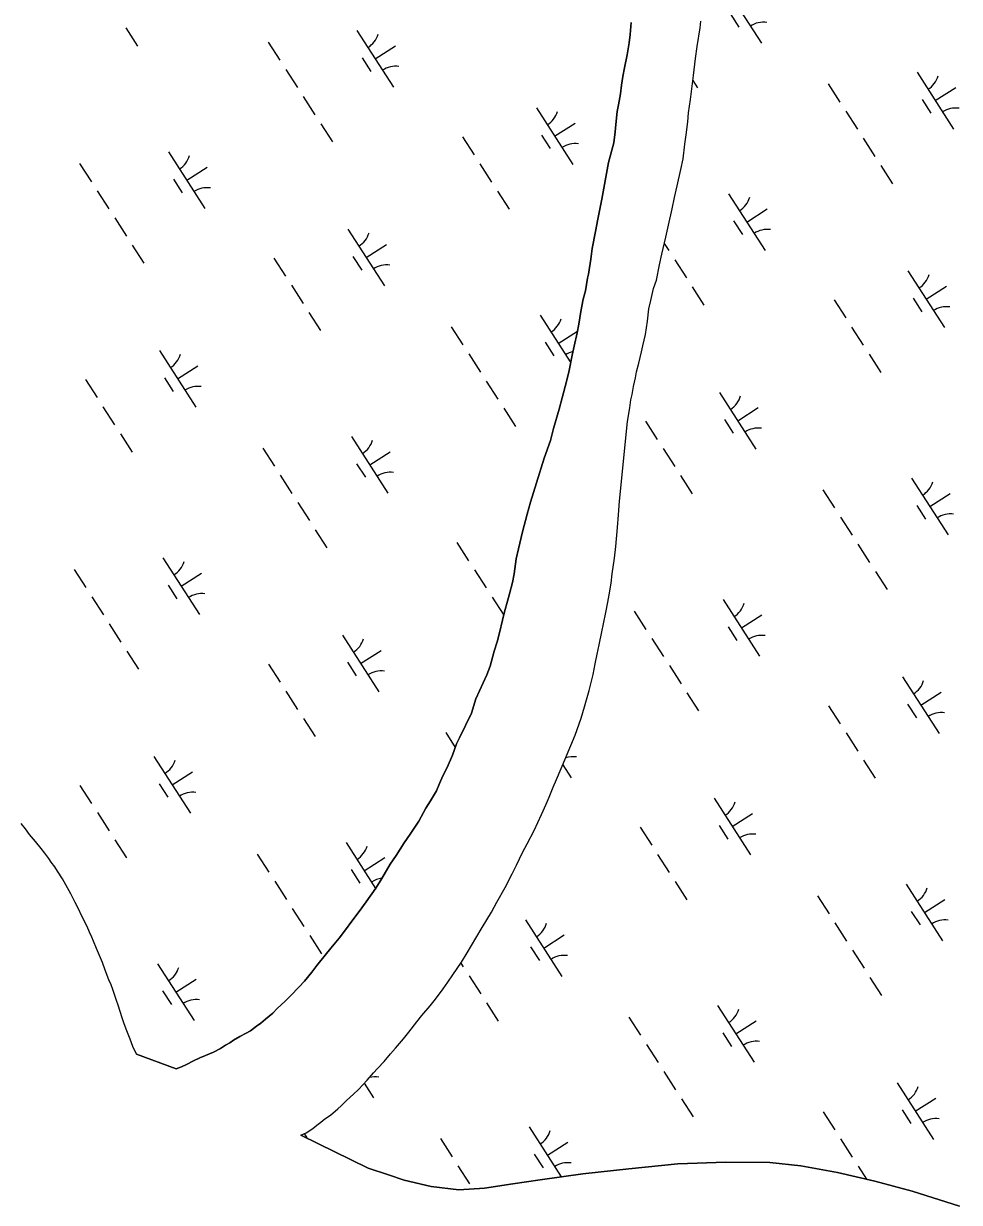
# Model space of a CAD drawing. Extents: x 3937982 to 3958556, y 219448 to 241894.
# Drawn here: x 3952246 to 3952940, y 226524 to 227398 of the extents above; entities that cross this region are included whole.
import ezdxf

# ---------------------------------------------------------------- set-up
doc = ezdxf.new("R2010")
doc.units = 0
doc.layers.add('V-TOPO-SHOR', color=7, linetype='Continuous')
doc.layers.add('V-WETL-SWMP', color=7, linetype='Continuous')

msp = doc.modelspace()

# ---------------------------------------------------------------- linework, layer by layer
at = {"layer": 'V-TOPO-SHOR'}
for points in [[(3952687.382, 227338.149), (3952688.904, 227346.318), (3952689.846, 227352.931), (3952690.79, 227359.347), (3952691.929, 227365.766), (3952694.026, 227375.297), (3952695.347, 227384.243), (3952696.098, 227390.27), (3952696.836, 227399.214)], [(3952737.677, 227315.866), (3952738.996, 227325.59), (3952739.549, 227332.396), (3952740.868, 227342.118), (3952742.185, 227352.034), (3952743.123, 227360.007), (3952744.622, 227372.645), (3952745.945, 227381.593), (3952748.021, 227395.398), (3952748.585, 227400.26)], [(3952359.309, 226623.29), (3952363.19, 226624.666), (3952367.069, 226626.434), (3952372.109, 226629.176), (3952376.959, 226631.529), (3952381.032, 226633.1), (3952387.045, 226635.654), (3952392.282, 226638.396), (3952395.964, 226640.745), (3952399.067, 226642.508), (3952401.973, 226644.464), (3952406.626, 226647.205), (3952411.279, 226649.75), (3952414.38, 226651.514), (3952418.836, 226654.837), (3952422.129, 226657.182), (3952425.615, 226660.113), (3952431.036, 226664.606), (3952434.327, 226667.924), (3952440.133, 226673.392), (3952444.196, 226677.49), (3952450.582, 226684.126), (3952454.451, 226688.419), (3952460.056, 226695.05), (3952463.728, 226699.924), (3952469.915, 226707.53), (3952474.169, 226712.796), (3952480.356, 226720.208), (3952484.219, 226725.473), (3952490.401, 226733.855), (3952495.038, 226740.096), (3952500.256, 226747.114), (3952507.404, 226757.252), (3952511.842, 226764.461), (3952518.209, 226775.178), (3952522.459, 226781.414), (3952528.441, 226790.964), (3952532.883, 226797.397), (3952539.254, 226806.947), (3952544.655, 226816.687), (3952547.936, 226822.143), (3952552.374, 226829.546), (3952554.682, 226835), (3952557.185, 226840.646), (3952560.267, 226846.684), (3952564.308, 226856.031), (3952567.382, 226864.399), (3952569.501, 226868.686), (3952578.556, 226887.185), (3952581.619, 226897.693), (3952589.899, 226915.609), (3952592.203, 226922.034), (3952595.265, 226933.124), (3952597.567, 226939.935), (3952599.093, 226946.745), (3952601.385, 226956.084), (3952602.912, 226962.115), (3952605.21, 226970.092), (3952606.742, 226975.542), (3952608.843, 226984.101), (3952609.98, 226990.519), (3952611.489, 227001.408), (3952613.398, 227008.996), (3952616.261, 227021.448), (3952619.702, 227034.678), (3952622.19, 227043.63), (3952626.598, 227057.835), (3952632.35, 227076.127), (3952636.958, 227089.169), (3952639.25, 227098.119), (3952643.465, 227112.518), (3952645.761, 227120.884), (3952649.011, 227133.144), (3952650.92, 227141.121), (3952653.203, 227152.596), (3952654.729, 227159.211), (3952656.824, 227169.131), (3952657.963, 227175.55), (3952659.671, 227184.884), (3952661.381, 227194.027), (3952662.909, 227200.253), (3952664.617, 227209.587), (3952665.188, 227212.7), (3952666.888, 227223.784), (3952668.02, 227231.757), (3952670.492, 227244.207), (3952672.202, 227253.349), (3952675.248, 227268.326), (3952678.09, 227284.663), (3952680.181, 227295.556), (3952684.007, 227309.954), (3952685.138, 227318.316), (3952685.502, 227323.565), (3952686.626, 227333.287), (3952687.382, 227338.149)], [(3952451.891, 226574.177), (3952455.77, 226575.942), (3952460.81, 226579.074), (3952463.714, 226581.419), (3952466.618, 226583.764), (3952469.719, 226586.109), (3952473.786, 226589.041), (3952479.207, 226593.729), (3952481.724, 226595.878), (3952485.789, 226599.781), (3952490.823, 226604.469), (3952494.499, 226607.981), (3952497.789, 226611.494), (3952501.078, 226615.008), (3952505.718, 226620.273), (3952508.815, 226623.591), (3952513.65, 226628.861), (3952518.291, 226634.321), (3952521.965, 226638.613), (3952527.96, 226645.636), (3952531.824, 226650.51), (3952537.817, 226658.116), (3952541.683, 226662.796), (3952547.678, 226670.013), (3952551.737, 226675.084), (3952557.338, 226682.688), (3952560.818, 226687.56), (3952564.486, 226693.018), (3952571.054, 226702.376), (3952575.297, 226709.39), (3952581.664, 226720.302), (3952586.295, 226728.094), (3952593.244, 226739.397), (3952597.293, 226746.801), (3952603.463, 226757.711), (3952608.667, 226767.84), (3952611.75, 226774.265), (3952616.177, 226783.806), (3952619.649, 226790.237), (3952624.855, 226799.975), (3952627.742, 226806.013), (3952630.438, 226811.856), (3952633.903, 226819.644), (3952636.018, 226824.707), (3952639.094, 226832.299), (3952641.403, 226837.943), (3952645.06, 226845.928), (3952647.753, 226852.353), (3952652.177, 226863.062), (3952655.255, 226870.654), (3952659.863, 226883.306), (3952662.356, 226891.674), (3952665.8, 226903.934), (3952668.663, 226915.8), (3952670.183, 226923.775), (3952671.709, 226930.779), (3952673.04, 226937.781), (3952675.135, 226947.312), (3952676.47, 226953.344), (3952678.183, 226961.708), (3952679.704, 226969.294), (3952680.652, 226974.934), (3952681.975, 226983.49), (3952682.918, 226990.296), (3952684.423, 227001.963), (3952685.549, 227010.714), (3952686.85, 227024.712), (3952687.587, 227034.043), (3952688.32, 227044.349), (3952694.089, 227103.454), (3952695.795, 227113.567), (3952696.742, 227119.402), (3952697.696, 227123.293), (3952698.642, 227129.32), (3952700.17, 227135.741), (3952700.928, 227140.216), (3952702.648, 227146.636), (3952704.557, 227155), (3952705.509, 227159.475), (3952707.416, 227167.841), (3952709.122, 227177.759), (3952710.054, 227186.898), (3952711.387, 227193.121), (3952713.488, 227202.071), (3952715.597, 227208.299), (3952717.881, 227219.582), (3952719.595, 227227.557), (3952722.651, 227240.203), (3952724.555, 227248.956), (3952727.419, 227261.211), (3952729.131, 227269.575), (3952731.037, 227278.136), (3952733.706, 227290.197), (3952735.42, 227298.172), (3952736.735, 227309.061), (3952737.677, 227315.866)], [(3952329.865, 226634.296), (3952327.121, 226639.92), (3952325.152, 226645.353), (3952322.601, 226651.561), (3952320.829, 226656.607), (3952319.453, 226660.488), (3952317.483, 226666.505), (3952316.496, 226669.802), (3952314.726, 226674.654), (3952313.741, 226677.761), (3952312.363, 226682.029), (3952310.986, 226685.523), (3952309.416, 226689.402), (3952306.663, 226696.385), (3952304.695, 226702.208), (3952301.75, 226709.191), (3952300.181, 226712.489), (3952298.02, 226717.922), (3952296.646, 226721.025), (3952295.075, 226724.711), (3952293.308, 226728.979), (3952289.585, 226735.959), (3952286.251, 226742.94), (3952284.291, 226746.625), (3952281.153, 226753.025), (3952277.432, 226759.812), (3952274.886, 226764.27), (3952271.364, 226769.89), (3952269.213, 226772.991), (3952266.672, 226776.673), (3952264.91, 226779.387), (3952261.783, 226783.259), (3952259.047, 226786.745), (3952254.945, 226791.976), (3952250.452, 226797.202), (3952247.519, 226801.272), (3952244.392, 226805.339)], [(3952329.865, 226634.296), (3952359.309, 226623.29)], [(3952451.891, 226574.177), (3952501.692, 226549.511), (3952516.798, 226544.659), (3952528.521, 226540.827), (3952548.569, 226536.006), (3952569.122, 226533.526), (3952588.093, 226534.677), (3952609.132, 226537.921), (3952629.395, 226540.899), (3952661.086, 226545.507), (3952695.122, 226549.085), (3952731.498, 226552.937), (3952767.109, 226554.186), (3952799.869, 226553.861), (3952822.761, 226551.395), (3952850.09, 226546.355), (3952877.684, 226540.016), (3952905.285, 226532.639), (3952940.449, 226521.406)]]:
    msp.add_lwpolyline(points, dxfattribs=at)
at = {"layer": 'V-WETL-SWMP'}
for p, q in [((3952766.443, 227426.039), (3952793.506, 227383.995)), ((3952770.239, 227405.886), (3952776.734, 227395.796)), ((3952321.995, 227395.239), (3952330.655, 227381.785)), ((3952493.447, 227393.308), (3952520.509, 227351.264)), ((3952427.582, 227384.713), (3952436.242, 227371.259)), ((3952506.978, 227372.286), (3952522.113, 227382.028)), ((3952497.243, 227373.155), (3952503.738, 227363.065)), ((3952440.572, 227364.532), (3952449.232, 227351.078)), ((3952909.009, 227362.348), (3952936.071, 227320.305)), ((3952742.687, 227356.309), (3952746.217, 227350.826)), ((3952843.144, 227353.753), (3952851.804, 227340.3)), ((3952453.562, 227344.351), (3952462.221, 227330.897)), ((3952922.54, 227341.327), (3952937.676, 227351.069)), ((3952626.576, 227336.009), (3952653.638, 227293.966)), ((3952912.805, 227342.196), (3952919.3, 227332.106)), ((3952856.134, 227333.573), (3952864.794, 227320.119)), ((3952466.551, 227324.171), (3952475.211, 227310.717)), ((3952640.107, 227314.987), (3952655.243, 227324.73)), ((3952571.71, 227314.612), (3952580.37, 227301.158)), ((3952630.372, 227315.857), (3952636.867, 227305.766)), ((3952869.124, 227313.392), (3952877.784, 227299.938)), ((3952353.579, 227303.278), (3952380.642, 227261.235)), ((3952287.714, 227294.683), (3952296.374, 227281.229)), ((3952367.111, 227282.257), (3952382.246, 227291.999)), ((3952584.7, 227294.431), (3952593.36, 227280.977)), ((3952882.114, 227293.211), (3952890.774, 227279.757)), ((3952357.375, 227283.126), (3952363.87, 227273.035)), ((3952300.704, 227274.502), (3952309.364, 227261.049)), ((3952597.69, 227274.251), (3952606.35, 227260.797)), ((3952769.142, 227272.319), (3952796.204, 227230.276)), ((3952782.673, 227251.297), (3952797.809, 227261.04)), ((3952313.694, 227254.322), (3952322.354, 227240.868)), ((3952772.938, 227252.167), (3952779.433, 227242.076)), ((3952486.709, 227245.98), (3952513.771, 227203.936)), ((3952326.684, 227234.141), (3952335.344, 227220.687)), ((3952500.24, 227224.958), (3952515.375, 227234.7)), ((3952721.495, 227235.42), (3952724.927, 227230.089)), ((3952431.843, 227224.582), (3952440.503, 227211.129)), ((3952490.505, 227225.827), (3952497, 227215.737)), ((3952729.257, 227223.362), (3952737.917, 227209.909)), ((3952902.271, 227215.02), (3952929.333, 227172.977)), ((3952444.833, 227204.402), (3952453.492, 227190.948)), ((3952742.247, 227203.182), (3952750.906, 227189.728)), ((3952915.802, 227193.999), (3952930.938, 227203.741)), ((3952847.405, 227193.623), (3952856.065, 227180.169)), ((3952906.067, 227194.868), (3952912.562, 227184.778)), ((3952457.822, 227184.221), (3952466.482, 227170.767)), ((3952629.275, 227182.289), (3952652.066, 227146.881)), ((3952563.41, 227173.694), (3952572.069, 227160.241)), ((3952642.806, 227161.268), (3952657.056, 227170.441)), ((3952860.395, 227173.443), (3952869.055, 227159.989)), ((3952633.071, 227162.137), (3952639.565, 227152.047)), ((3952346.841, 227155.95), (3952373.904, 227113.907)), ((3952576.399, 227153.514), (3952585.059, 227140.06)), ((3952873.385, 227153.262), (3952882.045, 227139.808)), ((3952360.373, 227134.928), (3952375.508, 227144.671)), ((3952291.975, 227134.553), (3952300.635, 227121.099)), ((3952350.637, 227135.798), (3952357.132, 227125.707)), ((3952589.389, 227133.333), (3952598.049, 227119.879)), ((3952762.404, 227124.991), (3952789.466, 227082.948)), ((3952304.965, 227114.372), (3952313.625, 227100.918)), ((3952602.379, 227113.152), (3952611.039, 227099.698)), ((3952775.935, 227103.969), (3952791.07, 227113.712)), ((3952707.538, 227103.594), (3952716.198, 227090.14)), ((3952766.2, 227104.838), (3952772.695, 227094.748)), ((3952317.955, 227094.192), (3952326.615, 227080.738)), ((3952489.407, 227092.26), (3952516.47, 227050.217)), ((3952423.542, 227083.665), (3952432.202, 227070.211)), ((3952720.528, 227083.413), (3952729.188, 227069.959)), ((3952502.938, 227071.238), (3952518.074, 227080.981)), ((3952493.203, 227072.107), (3952499.698, 227062.017)), ((3952436.532, 227063.484), (3952445.192, 227050.03)), ((3952733.518, 227063.232), (3952742.177, 227049.778)), ((3952904.97, 227061.301), (3952932.032, 227019.257)), ((3952839.105, 227052.706), (3952847.765, 227039.252)), ((3952918.501, 227040.279), (3952933.636, 227050.021)), ((3952449.522, 227043.303), (3952458.182, 227029.85)), ((3952908.766, 227041.148), (3952915.261, 227031.058)), ((3952852.095, 227032.525), (3952860.754, 227019.071)), ((3952462.512, 227023.123), (3952471.172, 227009.669)), ((3952567.67, 227013.564), (3952576.33, 227000.11)), ((3952865.084, 227012.344), (3952873.744, 226998.89)), ((3952349.54, 227002.23), (3952376.602, 226960.187)), ((3952283.675, 226993.635), (3952292.335, 226980.182)), ((3952363.071, 226981.209), (3952378.207, 226990.951)), ((3952580.66, 226993.383), (3952589.32, 226979.93)), ((3952878.074, 226992.163), (3952886.734, 226978.71)), ((3952353.336, 226982.078), (3952359.831, 226971.988)), ((3952296.665, 226973.455), (3952305.325, 226960.001)), ((3952593.65, 226973.203), (3952602.31, 226959.749)), ((3952765.102, 226971.271), (3952792.165, 226929.228)), ((3952699.237, 226962.676), (3952707.897, 226949.222)), ((3952778.634, 226950.25), (3952793.769, 226959.992)), ((3952309.655, 226953.274), (3952318.315, 226939.82)), ((3952768.898, 226951.119), (3952775.393, 226941.028)), ((3952482.669, 226944.932), (3952509.732, 226902.889)), ((3952712.227, 226942.495), (3952720.887, 226929.042)), ((3952322.645, 226933.093), (3952331.305, 226919.639)), ((3952496.2, 226923.91), (3952511.336, 226933.653)), ((3952486.465, 226924.779), (3952492.96, 226914.689)), ((3952427.803, 226923.535), (3952436.463, 226910.081)), ((3952725.217, 226922.315), (3952733.877, 226908.861)), ((3952898.232, 226913.973), (3952925.294, 226871.929)), ((3952440.793, 226903.354), (3952449.453, 226889.9)), ((3952738.207, 226902.134), (3952746.867, 226888.68)), ((3952911.763, 226892.951), (3952926.898, 226902.693)), ((3952843.366, 226892.575), (3952852.026, 226879.122)), ((3952902.028, 226893.82), (3952908.523, 226883.73)), ((3952453.783, 226883.173), (3952462.443, 226869.719)), ((3952559.37, 226872.647), (3952566.399, 226861.726)), ((3952856.355, 226872.395), (3952865.015, 226858.941)), ((3952342.802, 226854.902), (3952369.864, 226812.859)), ((3952646.207, 226848.661), (3952652.297, 226839.198)), ((3952869.345, 226852.214), (3952878.005, 226838.76)), ((3952356.333, 226833.881), (3952371.469, 226843.623)), ((3952287.936, 226833.505), (3952296.596, 226820.051)), ((3952346.598, 226834.75), (3952353.093, 226824.66)), ((3952758.364, 226823.943), (3952785.427, 226781.9)), ((3952300.926, 226813.324), (3952309.586, 226799.871)), ((3952771.896, 226802.921), (3952787.031, 226812.664)), ((3952703.498, 226802.546), (3952712.158, 226789.092)), ((3952762.16, 226803.791), (3952768.655, 226793.7)), ((3952313.916, 226793.144), (3952322.576, 226779.69)), ((3952485.368, 226791.212), (3952507.311, 226757.121)), ((3952419.503, 226782.617), (3952428.163, 226769.163)), ((3952498.899, 226770.191), (3952514.035, 226779.933)), ((3952716.488, 226782.365), (3952725.148, 226768.911)), ((3952489.164, 226771.06), (3952495.659, 226760.969)), ((3952432.493, 226762.436), (3952441.153, 226748.983)), ((3952729.478, 226762.184), (3952738.138, 226748.731)), ((3952900.93, 226760.253), (3952927.993, 226718.21)), ((3952835.065, 226751.658), (3952843.725, 226738.204)), ((3952445.483, 226742.256), (3952454.143, 226728.802)), ((3952914.461, 226739.231), (3952929.597, 226748.974)), ((3952618.497, 226733.914), (3952645.559, 226691.87)), ((3952904.726, 226740.1), (3952911.221, 226730.01)), ((3952848.055, 226731.477), (3952856.715, 226718.023)), ((3952458.473, 226722.075), (3952467.133, 226708.621)), ((3952632.028, 226712.892), (3952647.164, 226722.634)), ((3952622.293, 226713.761), (3952628.788, 226703.671)), ((3952861.045, 226711.296), (3952869.705, 226697.843)), ((3952345.501, 226701.183), (3952372.563, 226659.139)), ((3952570.586, 226701.711), (3952572.291, 226699.063)), ((3952359.032, 226680.161), (3952374.167, 226689.903)), ((3952576.621, 226692.336), (3952585.281, 226678.882)), ((3952874.035, 226691.116), (3952882.695, 226677.662)), ((3952349.297, 226681.03), (3952355.792, 226670.94)), ((3952589.611, 226672.155), (3952598.271, 226658.701)), ((3952761.063, 226670.223), (3952788.125, 226628.18)), ((3952695.198, 226661.628), (3952703.858, 226648.175)), ((3952774.594, 226649.202), (3952789.73, 226658.944)), ((3952764.859, 226650.071), (3952771.354, 226639.981)), ((3952708.188, 226641.448), (3952716.848, 226627.994)), ((3952721.178, 226621.267), (3952729.838, 226607.813)), ((3952498.79, 226612.564), (3952505.692, 226601.841)), ((3952894.192, 226612.925), (3952921.255, 226570.882)), ((3952734.168, 226601.086), (3952742.828, 226587.632)), ((3952907.723, 226591.903), (3952922.859, 226601.646)), ((3952897.988, 226592.772), (3952904.483, 226582.682)), ((3952839.326, 226591.528), (3952847.986, 226578.074)), ((3952454.187, 226575.222), (3952456.251, 226572.016)), ((3952621.196, 226580.194), (3952645.026, 226543.172)), ((3952555.331, 226571.599), (3952563.991, 226558.145)), ((3952634.727, 226559.172), (3952649.862, 226568.915)), ((3952852.316, 226571.347), (3952860.976, 226557.893)), ((3952624.992, 226560.041), (3952631.487, 226549.951)), ((3952568.321, 226551.418), (3952576.981, 226537.964)), ((3952865.306, 226551.166), (3952871.58, 226541.419))]:
    msp.add_line(p, q, dxfattribs=at)
for points in [[(3952696.836, 227399.214), (3952696.098, 227390.271), (3952695.346, 227384.243), (3952694.025, 227375.297), (3952691.928, 227365.765), (3952690.79, 227359.347), (3952689.846, 227352.93), (3952688.903, 227346.318), (3952687.383, 227338.149), (3952686.627, 227333.287), (3952685.503, 227323.565), (3952685.137, 227318.316), (3952684.007, 227309.954), (3952680.182, 227295.556), (3952678.091, 227284.664), (3952675.247, 227268.326), (3952672.202, 227253.349), (3952670.492, 227244.207), (3952668.02, 227231.758), (3952666.888, 227223.785), (3952665.187, 227212.7), (3952664.617, 227209.588), (3952662.908, 227200.252), (3952661.381, 227194.027), (3952659.671, 227184.885), (3952657.962, 227175.549), (3952656.824, 227169.131), (3952654.729, 227159.21), (3952653.203, 227152.596), (3952650.92, 227141.12), (3952649.011, 227133.143), (3952645.76, 227120.885), (3952643.464, 227112.519), (3952639.251, 227098.119), (3952636.958, 227089.169), (3952632.35, 227076.128), (3952626.598, 227057.835), (3952622.19, 227043.629), (3952619.702, 227034.678), (3952616.261, 227021.448), (3952613.399, 227008.997), (3952611.489, 227001.409), (3952609.981, 226990.52), (3952608.843, 226984.101), (3952606.742, 226975.541), (3952605.211, 226970.093), (3952602.913, 226962.115), (3952601.384, 226956.083), (3952599.093, 226946.745), (3952597.567, 226939.936), (3952595.265, 226933.124), (3952592.203, 226922.033), (3952589.899, 226915.61), (3952581.619, 226897.694), (3952578.555, 226887.186), (3952569.501, 226868.685), (3952567.381, 226864.4), (3952564.308, 226856.03), (3952560.267, 226846.684), (3952557.184, 226840.646), (3952554.682, 226834.999), (3952552.373, 226829.547), (3952547.935, 226822.143), (3952544.655, 226816.687), (3952539.255, 226806.946), (3952532.883, 226797.396), (3952528.441, 226790.963), (3952522.458, 226781.415), (3952518.209, 226775.177), (3952511.842, 226764.461), (3952507.403, 226757.251), (3952500.256, 226747.114), (3952495.039, 226740.095), (3952490.402, 226733.856), (3952484.219, 226725.472), (3952480.355, 226720.208), (3952474.168, 226712.796), (3952469.915, 226707.531), (3952463.729, 226699.925), (3952460.057, 226695.05), (3952454.45, 226688.418), (3952450.582, 226684.126), (3952444.197, 226677.49), (3952440.133, 226673.392), (3952434.327, 226667.925), (3952431.037, 226664.607), (3952425.615, 226660.113), (3952422.129, 226657.183), (3952418.836, 226654.837), (3952414.38, 226651.514), (3952411.278, 226649.751), (3952406.625, 226647.205)], [(3952575.298, 226709.391), (3952581.664, 226720.302), (3952586.295, 226728.095), (3952593.243, 226739.397), (3952597.292, 226746.8), (3952603.464, 226757.71), (3952608.667, 226767.839), (3952611.749, 226774.265), (3952616.178, 226783.807), (3952619.648, 226790.236), (3952624.854, 226799.976), (3952627.743, 226806.013), (3952630.438, 226811.855), (3952633.903, 226819.644), (3952636.019, 226824.706), (3952639.095, 226832.298), (3952641.403, 226837.944), (3952645.061, 226845.928), (3952647.754, 226852.353), (3952652.178, 226863.062), (3952655.255, 226870.654), (3952659.864, 226883.307), (3952662.355, 226891.674), (3952665.8, 226903.933), (3952668.664, 226915.8), (3952670.184, 226923.775), (3952671.709, 226930.778), (3952673.039, 226937.78), (3952675.135, 226947.312), (3952676.47, 226953.343), (3952678.183, 226961.707), (3952679.705, 226969.293), (3952680.652, 226974.933), (3952681.975, 226983.49), (3952682.918, 226990.296), (3952684.422, 227001.964), (3952685.55, 227010.714), (3952686.85, 227024.713), (3952687.587, 227034.044), (3952688.32, 227044.348), (3952694.09, 227103.454), (3952695.795, 227113.567), (3952696.741, 227119.402), (3952697.696, 227123.293), (3952698.642, 227129.321), (3952700.169, 227135.741), (3952700.927, 227140.215), (3952702.648, 227146.635), (3952704.556, 227155.001), (3952705.508, 227159.475), (3952707.415, 227167.84), (3952709.122, 227177.759), (3952710.054, 227186.897), (3952711.387, 227193.122), (3952713.487, 227202.071), (3952715.597, 227208.299), (3952717.881, 227219.581), (3952719.596, 227227.556), (3952722.65, 227240.202), (3952724.556, 227248.956), (3952727.418, 227261.212), (3952729.131, 227269.576), (3952731.038, 227278.136), (3952733.706, 227290.197), (3952735.421, 227298.172), (3952736.734, 227309.061), (3952737.677, 227315.867), (3952738.995, 227325.59), (3952739.549, 227332.395), (3952740.867, 227342.118), (3952742.185, 227352.035), (3952743.122, 227360.007), (3952744.622, 227372.646), (3952745.944, 227381.592), (3952748.022, 227395.399), (3952748.584, 227400.261)], [(3952329.828, 226634.268), (3952327.12, 226639.92), (3952325.153, 226645.353), (3952322.6, 226651.561), (3952320.829, 226656.607), (3952319.452, 226660.488), (3952317.482, 226666.504), (3952316.496, 226669.803), (3952314.726, 226674.654), (3952313.741, 226677.76), (3952312.362, 226682.029), (3952310.986, 226685.522), (3952309.415, 226689.402), (3952306.664, 226696.386), (3952304.695, 226702.208), (3952301.75, 226709.192), (3952300.181, 226712.489), (3952298.02, 226717.921), (3952296.646, 226721.025), (3952295.075, 226724.711), (3952293.308, 226728.979), (3952289.585, 226735.959), (3952286.251, 226742.941), (3952284.291, 226746.625), (3952281.154, 226753.025), (3952277.432, 226759.811), (3952274.887, 226764.27), (3952271.364, 226769.891), (3952269.213, 226772.991), (3952266.671, 226776.672), (3952264.91, 226779.386), (3952261.783, 226783.259), (3952259.048, 226786.745), (3952254.944, 226791.975), (3952250.451, 226797.203), (3952247.518, 226801.271), (3952244.391, 226805.339)], [(3952940.45, 226521.407), (3952905.286, 226532.64), (3952877.684, 226540.017), (3952850.089, 226546.355), (3952822.761, 226551.394), (3952799.868, 226553.86), (3952767.108, 226554.187), (3952731.498, 226552.938), (3952695.122, 226549.085), (3952661.086, 226545.506), (3952629.395, 226540.9), (3952609.133, 226537.921), (3952588.094, 226534.678), (3952569.122, 226533.527), (3952548.568, 226536.006), (3952528.521, 226540.828), (3952516.799, 226544.659), (3952501.692, 226549.51), (3952451.89, 226574.176), (3952455.769, 226575.942), (3952460.809, 226579.073), (3952463.714, 226581.418), (3952466.619, 226583.763), (3952469.718, 226586.108), (3952473.787, 226589.041), (3952479.208, 226593.729), (3952481.725, 226595.877), (3952485.79, 226599.782), (3952490.823, 226604.468), (3952494.5, 226607.982), (3952497.789, 226611.494), (3952501.077, 226615.007), (3952505.719, 226620.274), (3952508.814, 226623.591), (3952513.65, 226628.86), (3952518.291, 226634.321), (3952521.965, 226638.613), (3952527.959, 226645.635), (3952531.825, 226650.511), (3952537.817, 226658.116), (3952541.683, 226662.797), (3952547.677, 226670.014), (3952551.736, 226675.084), (3952557.339, 226682.688), (3952560.817, 226687.561), (3952564.486, 226693.019), (3952571.053, 226702.376), (3952575.298, 226709.391)], [(3952406.625, 226647.205), (3952401.972, 226644.464), (3952399.066, 226642.508), (3952395.964, 226640.745), (3952392.281, 226638.397), (3952387.046, 226635.654), (3952381.032, 226633.101), (3952376.958, 226631.529), (3952372.109, 226629.176), (3952367.068, 226626.433), (3952363.189, 226624.667), (3952359.308, 226623.29), (3952329.828, 226634.268)]]:
    msp.add_lwpolyline(points, dxfattribs=at)
for centre, start, end in [((3952795.124, 227381.92), 81.996677, 123.540335), ((3952492.227, 227395.64), 301.99668, 343.540338), ((3952522.127, 227349.189), 81.996677, 123.540335), ((3952907.79, 227364.681), 301.99668, 343.540338), ((3952937.69, 227318.229), 81.996677, 123.540335), ((3952625.357, 227338.342), 301.99668, 343.540338), ((3952655.257, 227291.89), 81.996677, 123.540335), ((3952352.36, 227305.611), 301.99668, 343.540338), ((3952382.26, 227259.159), 81.996677, 123.540335), ((3952767.923, 227274.652), 301.99668, 343.540338), ((3952485.489, 227248.312), 301.99668, 343.540338), ((3952797.823, 227228.2), 81.996677, 123.540335), ((3952515.389, 227201.861), 81.996677, 123.540335), ((3952901.052, 227217.353), 301.99668, 343.540338), ((3952930.952, 227170.901), 81.996677, 123.540335), ((3952628.055, 227184.622), 301.99668, 343.540338), ((3952345.622, 227158.283), 301.99668, 343.540338), ((3952657.955, 227138.17), 103.54564, 123.540335), ((3952375.522, 227111.831), 81.996677, 123.540335), ((3952761.185, 227127.324), 301.99668, 343.540338), ((3952791.085, 227080.872), 81.996677, 123.540335), ((3952488.188, 227094.593), 301.99668, 343.540338), ((3952518.088, 227048.141), 81.996677, 123.540335), ((3952903.75, 227063.633), 301.99668, 343.540338), ((3952933.65, 227017.182), 81.996677, 123.540335), ((3952348.321, 227004.563), 301.99668, 343.540338), ((3952378.221, 226958.111), 81.996677, 123.540335), ((3952763.883, 226973.604), 301.99668, 343.540338), ((3952481.45, 226947.265), 301.99668, 343.540338), ((3952793.783, 226927.152), 81.996677, 123.540335), ((3952511.35, 226900.813), 81.996677, 123.540335), ((3952897.012, 226916.305), 301.99668, 343.540338), ((3952926.912, 226869.854), 81.996677, 123.540335), ((3952653.916, 226837.123), 81.996677, 108.332145), ((3952341.583, 226857.235), 301.99668, 343.540338), ((3952371.483, 226810.783), 81.996677, 123.540335), ((3952757.145, 226826.276), 301.99668, 343.540338), ((3952787.045, 226779.824), 81.996677, 123.540335), ((3952484.149, 226793.545), 301.99668, 343.540338), ((3952514.049, 226747.093), 96.948131, 123.540335), ((3952899.711, 226762.586), 301.99668, 343.540338), ((3952929.611, 226716.134), 81.996677, 123.540335), ((3952617.278, 226736.246), 301.99668, 343.540338), ((3952647.178, 226689.795), 81.996677, 123.540335), ((3952344.281, 226703.515), 301.99668, 343.540338), ((3952374.181, 226657.064), 81.996677, 123.540335), ((3952759.844, 226672.556), 301.99668, 343.540338), ((3952789.744, 226626.104), 81.996677, 123.540335), ((3952507.311, 226599.765), 81.996677, 105.456823), ((3952892.973, 226615.258), 301.99668, 343.540338), ((3952922.873, 226568.806), 81.996677, 123.540335), ((3952619.976, 226582.527), 301.99668, 343.540338), ((3952649.876, 226536.075), 81.996677, 123.540335)]:
    msp.add_arc(centre, 17.623, start, end, dxfattribs=at)

doc.saveas('drawing.dxf')
